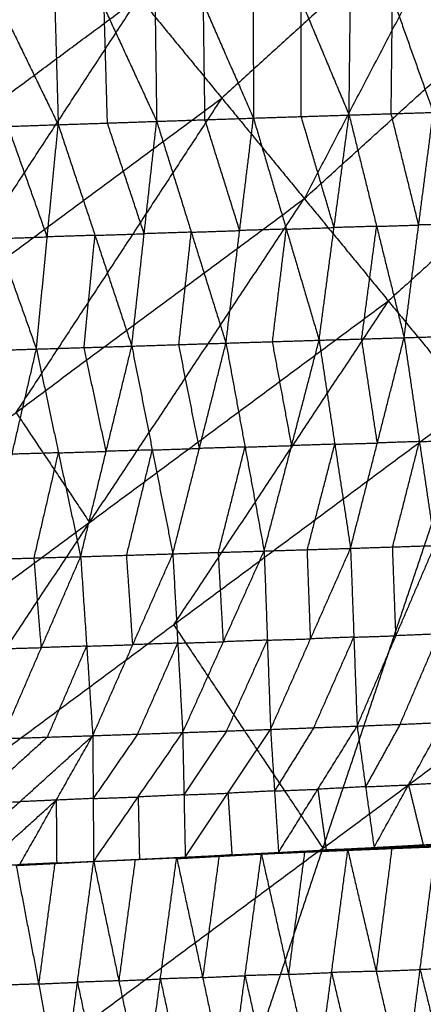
# Model space of a CAD drawing. Header units: millimetres. Extents: x -106 to 110, y -96 to 120.
# Tile 516 of 656: x 55.45 to 60.42, y -67.59 to -55.46. Entities that reach past the tile are written whole.
import ezdxf

# ---------------------------------------------------------------- set-up
doc = ezdxf.new("R2010")
doc.units = ezdxf.units.MM
doc.header["$MEASUREMENT"] = 0
doc.layers.add('Default', color=7, linetype='Continuous', true_color=0x000000)

msp = doc.modelspace()

# ---------------------------------------------------------------- linework, layer by layer
at = {"layer": 'Default'}
for points in [[(58.955, -57.665, 7.944), (61.096, -53.564, 7.449), (63.237, -49.463, 6.953)], [(58.955, -57.665, 7.944), (62.229, -54.697, 7.944), (65.504, -51.729, 7.944)], [(61.096, -53.564, 7.449), (59.517, -54.995, 7.449), (57.938, -56.426, 7.449)], [(58.324, -53.814, 2.027), (58.326, -55.243, 1.837), (58.328, -56.673, 1.647)], [(58.324, -53.814, 2.027), (58.915, -55.224, 1.959), (59.506, -56.635, 1.891)], [(59.506, -56.635, 1.891), (59.522, -55.202, 2.076), (59.538, -53.769, 2.262)], [(59.538, -53.769, 2.262), (60.04, -55.186, 2.186), (60.542, -56.603, 2.109)], [(55.844, -53.91, 1.583), (55.885, -55.332, 1.381), (55.925, -56.754, 1.178)], [(55.844, -53.91, 1.583), (56.49, -55.311, 1.496), (57.137, -56.713, 1.408)], [(57.097, -53.86, 1.801), (57.117, -55.287, 1.605), (57.137, -56.713, 1.408)], [(57.097, -53.86, 1.801), (57.713, -55.267, 1.724), (58.328, -56.673, 1.647)], [(54.567, -53.962, 1.377), (55.246, -55.358, 1.278), (55.925, -56.754, 1.178)], [(50.075, -60.265, 6.953), (53.498, -57.726, 6.953), (56.921, -55.187, 6.953)], [(51.856, -62.93, 7.944), (54.389, -59.058, 7.449), (56.921, -55.187, 6.953)], [(56.921, -55.187, 6.953), (57.938, -56.426, 7.449), (58.955, -57.665, 7.944)], [(57.732, -56.693, 1.528), (57.722, -55.98, 1.626), (57.713, -55.267, 1.724)], [(58.917, -56.654, 1.769), (58.916, -55.939, 1.864), (58.915, -55.224, 1.959)], [(60.024, -56.619, 2), (60.032, -55.902, 2.093), (60.04, -55.186, 2.186)], [(56.531, -56.734, 1.293), (56.511, -56.022, 1.394), (56.49, -55.311, 1.496)], [(63.263, -55.957, 8.53), (61.626, -57.441, 8.53), (59.989, -58.925, 8.53)], [(54.389, -59.058, 7.449), (56.163, -57.742, 7.449), (57.938, -56.426, 7.449)], [(57.938, -56.426, 7.449), (56.672, -58.362, 7.697), (55.405, -60.297, 7.944)], [(59.506, -56.635, 1.891), (60.024, -56.619, 2), (60.542, -56.603, 2.109)], [(60.363, -57.99, 2.321), (60.193, -57.304, 2.16), (60.024, -56.619, 2)], [(60.184, -59.377, 2.532), (60.363, -57.99, 2.321), (60.542, -56.603, 2.109)], [(55.925, -56.754, 1.178), (56.531, -56.734, 1.293), (57.137, -56.713, 1.408)], [(56.983, -58.097, 1.607), (56.757, -57.415, 1.45), (56.531, -56.734, 1.293)], [(56.83, -59.481, 1.806), (56.983, -58.097, 1.607), (57.137, -56.713, 1.408)], [(57.137, -56.713, 1.408), (57.732, -56.693, 1.528), (58.328, -56.673, 1.647)], [(57.137, -56.713, 1.408), (57.563, -58.078, 1.73), (57.99, -59.444, 2.052)], [(58.159, -58.058, 1.849), (57.946, -57.376, 1.689), (57.732, -56.693, 1.528)], [(57.99, -59.444, 2.052), (58.159, -58.058, 1.849), (58.328, -56.673, 1.647)], [(58.328, -56.673, 1.647), (58.917, -56.654, 1.769), (59.506, -56.635, 1.891)], [(58.328, -56.673, 1.647), (58.733, -58.041, 1.974), (59.137, -59.408, 2.302)], [(59.321, -58.021, 2.096), (59.119, -57.338, 1.933), (58.917, -56.654, 1.769)], [(59.137, -59.408, 2.302), (59.321, -58.021, 2.096), (59.506, -56.635, 1.891)], [(59.506, -56.635, 1.891), (59.845, -58.006, 2.211), (60.184, -59.377, 2.532)], [(54.69, -56.796, 0.96), (55.307, -56.775, 1.069), (55.925, -56.754, 1.178)], [(54.69, -56.796, 0.96), (55.173, -58.157, 1.263), (55.656, -59.517, 1.567)], [(55.79, -58.136, 1.372), (55.549, -57.455, 1.221), (55.307, -56.775, 1.069)], [(55.656, -59.517, 1.567), (55.79, -58.136, 1.372), (55.925, -56.754, 1.178)], [(55.925, -56.754, 1.178), (56.378, -58.117, 1.492), (56.83, -59.481, 1.806)], [(51.856, -62.93, 7.944), (55.405, -60.297, 7.944), (58.955, -57.665, 7.944)], [(53.667, -65.64, 9.117), (56.311, -61.653, 8.53), (58.955, -57.665, 7.944)], [(58.955, -57.665, 7.944), (59.989, -58.925, 8.53), (61.023, -60.185, 9.117)], [(57.563, -58.078, 1.73), (57.273, -58.088, 1.669), (56.983, -58.097, 1.607)], [(57.41, -59.462, 1.929), (57.487, -58.77, 1.83), (57.563, -58.078, 1.73)], [(57.563, -58.078, 1.73), (57.861, -58.068, 1.79), (58.159, -58.058, 1.849)], [(58.733, -58.041, 1.974), (58.446, -58.049, 1.912), (58.159, -58.058, 1.849)], [(58.563, -59.426, 2.177), (58.648, -58.733, 2.076), (58.733, -58.041, 1.974)], [(58.733, -58.041, 1.974), (59.027, -58.031, 2.035), (59.321, -58.021, 2.096)], [(59.845, -58.006, 2.211), (59.583, -58.014, 2.154), (59.321, -58.021, 2.096)], [(59.661, -59.393, 2.417), (59.753, -58.699, 2.314), (59.845, -58.006, 2.211)], [(59.845, -58.006, 2.211), (60.104, -57.998, 2.266), (60.363, -57.99, 2.321)], [(60.867, -57.975, 2.433), (60.615, -57.982, 2.377), (60.363, -57.99, 2.321)], [(55.173, -58.157, 1.263), (55.481, -58.146, 1.318), (55.79, -58.136, 1.372)], [(56.378, -58.117, 1.492), (56.084, -58.127, 1.432), (55.79, -58.136, 1.372)], [(56.243, -59.499, 1.686), (56.31, -58.808, 1.589), (56.378, -58.117, 1.492)], [(56.378, -58.117, 1.492), (56.681, -58.107, 1.549), (56.983, -58.097, 1.607)], [(56.311, -61.653, 8.53), (58.15, -60.289, 8.53), (59.989, -58.925, 8.53)], [(59.989, -58.925, 8.53), (58.667, -60.919, 8.824), (57.345, -62.913, 9.117)], [(57.99, -59.444, 2.052), (58.563, -59.426, 2.177), (59.137, -59.408, 2.302)], [(58.46, -62.004, 3.222), (58.799, -60.706, 2.762), (59.137, -59.408, 2.302)], [(59.137, -59.408, 2.302), (59.661, -59.393, 2.417), (60.184, -59.377, 2.532)], [(59.137, -59.408, 2.302), (59.33, -60.689, 2.882), (59.524, -61.971, 3.463)], [(59.524, -61.971, 3.463), (59.854, -60.674, 2.998), (60.184, -59.377, 2.532)], [(59.854, -60.674, 2.998), (59.757, -60.033, 2.707), (59.661, -59.393, 2.417)], [(60.184, -59.377, 2.532), (60.689, -59.362, 2.645), (61.193, -59.347, 2.757)], [(60.184, -59.377, 2.532), (60.372, -60.657, 3.117), (60.56, -61.937, 3.702)], [(54.46, -59.552, 1.338), (55.058, -59.535, 1.453), (55.656, -59.517, 1.567)], [(55.056, -62.106, 2.484), (55.356, -60.812, 2.025), (55.656, -59.517, 1.567)], [(55.656, -59.517, 1.567), (56.243, -59.499, 1.686), (56.83, -59.481, 1.806)], [(55.656, -59.517, 1.567), (55.928, -60.795, 2.145), (56.201, -62.074, 2.723)], [(56.201, -62.074, 2.723), (56.515, -60.777, 2.264), (56.83, -59.481, 1.806)], [(56.515, -60.777, 2.264), (56.379, -60.138, 1.975), (56.243, -59.499, 1.686)], [(56.83, -59.481, 1.806), (57.41, -59.462, 1.929), (57.99, -59.444, 2.052)], [(56.83, -59.481, 1.806), (57.083, -60.76, 2.388), (57.336, -62.039, 2.971)], [(57.336, -62.039, 2.971), (57.663, -60.741, 2.511), (57.99, -59.444, 2.052)], [(57.663, -60.741, 2.511), (57.536, -60.102, 2.22), (57.41, -59.462, 1.929)], [(57.99, -59.444, 2.052), (58.225, -60.724, 2.637), (58.46, -62.004, 3.222)], [(58.799, -60.706, 2.762), (58.681, -60.066, 2.469), (58.563, -59.426, 2.177)], [(53.667, -65.64, 9.117), (57.345, -62.913, 9.117), (61.023, -60.185, 9.117)], [(57.346, -71.146, 12.017), (59.184, -65.665, 10.567), (61.023, -60.185, 9.117)], [(55.405, -60.297, 7.944), (55.858, -60.975, 8.237), (56.311, -61.653, 8.53)], [(57.083, -60.76, 2.388), (57.373, -60.75, 2.45), (57.663, -60.741, 2.511)], [(58.225, -60.724, 2.637), (57.944, -60.733, 2.574), (57.663, -60.741, 2.511)], [(57.898, -62.021, 3.096), (58.062, -61.373, 2.867), (58.225, -60.724, 2.637)], [(58.225, -60.724, 2.637), (58.512, -60.715, 2.699), (58.799, -60.706, 2.762)], [(59.33, -60.689, 2.882), (59.065, -60.698, 2.822), (58.799, -60.706, 2.762)], [(58.992, -61.987, 3.342), (59.161, -61.338, 3.112), (59.33, -60.689, 2.882)], [(59.33, -60.689, 2.882), (59.592, -60.682, 2.94), (59.854, -60.674, 2.998)], [(60.372, -60.657, 3.117), (60.113, -60.665, 3.057), (59.854, -60.674, 2.998)], [(60.042, -61.954, 3.582), (60.207, -61.305, 3.35), (60.372, -60.657, 3.117)], [(60.372, -60.657, 3.117), (60.624, -60.649, 3.173), (60.876, -60.642, 3.229)], [(55.928, -60.795, 2.145), (55.642, -60.804, 2.085), (55.356, -60.812, 2.025)], [(55.628, -62.09, 2.604), (55.778, -61.443, 2.374), (55.928, -60.795, 2.145)], [(55.928, -60.795, 2.145), (56.222, -60.786, 2.205), (56.515, -60.777, 2.264)], [(57.083, -60.76, 2.388), (56.799, -60.768, 2.326), (56.515, -60.777, 2.264)], [(56.768, -62.056, 2.847), (56.926, -61.408, 2.618), (57.083, -60.76, 2.388)], [(56.311, -61.653, 8.53), (54.536, -62.969, 8.53), (52.761, -64.285, 8.53)], [(59.524, -61.971, 3.463), (60.042, -61.954, 3.582), (60.56, -61.937, 3.702)], [(59.605, -64.16, 5.269), (60.083, -63.048, 4.485), (60.56, -61.937, 3.702)], [(60.083, -63.048, 4.485), (60.062, -62.501, 4.034), (60.042, -61.954, 3.582)], [(55.056, -62.106, 2.484), (55.628, -62.09, 2.604), (56.201, -62.074, 2.723)], [(55.234, -64.315, 4.273), (55.717, -63.194, 3.498), (56.201, -62.074, 2.723)], [(56.201, -62.074, 2.723), (56.768, -62.056, 2.847), (57.336, -62.039, 2.971)], [(56.201, -62.074, 2.723), (56.275, -63.176, 3.62), (56.35, -64.278, 4.516)], [(56.35, -64.278, 4.516), (56.843, -63.158, 3.743), (57.336, -62.039, 2.971)], [(56.843, -63.158, 3.743), (56.806, -62.607, 3.295), (56.768, -62.056, 2.847)], [(57.336, -62.039, 2.971), (57.898, -62.021, 3.096), (58.46, -62.004, 3.222)], [(57.336, -62.039, 2.971), (57.396, -63.139, 3.868), (57.457, -64.24, 4.765)], [(57.457, -64.24, 4.765), (57.959, -63.122, 3.994), (58.46, -62.004, 3.222)], [(57.959, -63.122, 3.994), (57.928, -62.572, 3.545), (57.898, -62.021, 3.096)], [(58.46, -62.004, 3.222), (58.992, -61.987, 3.342), (59.524, -61.971, 3.463)], [(58.46, -62.004, 3.222), (58.5, -63.102, 4.119), (58.539, -64.201, 5.016)], [(58.539, -64.201, 5.016), (59.032, -63.086, 4.239), (59.524, -61.971, 3.463)], [(59.032, -63.086, 4.239), (59.012, -62.536, 3.791), (58.992, -61.987, 3.342)], [(59.524, -61.971, 3.463), (59.565, -63.065, 4.366), (59.605, -64.16, 5.269)], [(55.717, -63.194, 3.498), (55.673, -62.642, 3.051), (55.628, -62.09, 2.604)], [(59.184, -65.665, 10.567), (61.154, -64.205, 10.567), (63.123, -62.744, 10.567)], [(57.345, -62.913, 9.117), (58.265, -64.289, 9.842), (59.184, -65.665, 10.567)], [(59.565, -63.065, 4.366), (59.824, -63.057, 4.425), (60.083, -63.048, 4.485)], [(60.611, -63.026, 4.615), (60.347, -63.037, 4.55), (60.083, -63.048, 4.485)], [(60.134, -64.138, 5.398), (60.373, -63.582, 5.007), (60.611, -63.026, 4.615)], [(56.275, -63.176, 3.62), (56.559, -63.167, 3.681), (56.843, -63.158, 3.743)], [(57.396, -63.139, 3.868), (57.12, -63.149, 3.806), (56.843, -63.158, 3.743)], [(56.903, -64.259, 4.641), (57.15, -63.699, 4.254), (57.396, -63.139, 3.868)], [(57.396, -63.139, 3.868), (57.678, -63.131, 3.931), (57.959, -63.122, 3.994)], [(58.5, -63.102, 4.119), (58.229, -63.112, 4.056), (57.959, -63.122, 3.994)], [(57.998, -64.221, 4.891), (58.249, -63.662, 4.505), (58.5, -63.102, 4.119)], [(58.5, -63.102, 4.119), (58.766, -63.094, 4.179), (59.032, -63.086, 4.239)], [(59.565, -63.065, 4.366), (59.298, -63.075, 4.303), (59.032, -63.086, 4.239)], [(59.072, -64.18, 5.142), (59.318, -63.623, 4.754), (59.565, -63.065, 4.366)], [(55.145, -63.21, 3.378), (55.431, -63.202, 3.438), (55.717, -63.194, 3.498)], [(56.275, -63.176, 3.62), (55.996, -63.185, 3.559), (55.717, -63.194, 3.498)], [(55.792, -64.296, 4.394), (56.034, -63.736, 4.007), (56.275, -63.176, 3.62)], [(59.605, -64.16, 5.269), (60.134, -64.138, 5.398), (60.663, -64.116, 5.528)], [(60.134, -64.138, 5.398), (59.922, -64.522, 5.992), (59.709, -64.907, 6.587)], [(59.813, -65.655, 7.905), (60.238, -64.885, 6.716), (60.663, -64.116, 5.528)], [(56.35, -64.278, 4.516), (56.903, -64.259, 4.641), (57.457, -64.24, 4.765)], [(56.903, -64.259, 4.641), (56.629, -64.656, 5.215), (56.355, -65.052, 5.79)], [(56.361, -65.826, 7.063), (56.909, -65.033, 5.914), (57.457, -64.24, 4.765)], [(57.457, -64.24, 4.765), (57.998, -64.221, 4.891), (58.539, -64.201, 5.016)], [(57.457, -64.24, 4.765), (57.473, -65.007, 6.046), (57.489, -65.774, 7.327)], [(57.998, -64.221, 4.891), (57.736, -64.614, 5.468), (57.473, -65.007, 6.046)], [(57.489, -65.774, 7.327), (58.014, -64.987, 6.171), (58.539, -64.201, 5.016)], [(58.539, -64.201, 5.016), (59.072, -64.18, 5.142), (59.605, -64.16, 5.269)], [(58.539, -64.201, 5.016), (58.588, -64.959, 6.311), (58.637, -65.716, 7.606)], [(59.072, -64.18, 5.142), (58.83, -64.57, 5.727), (58.588, -64.959, 6.311)], [(58.637, -65.716, 7.606), (59.121, -64.938, 6.437), (59.605, -64.16, 5.269)], [(59.605, -64.16, 5.269), (59.709, -64.907, 6.587), (59.813, -65.655, 7.905)], [(54.553, -65.905, 6.662), (55.452, -65.092, 5.589), (56.35, -64.278, 4.516)], [(55.792, -64.296, 4.394), (55.343, -64.703, 4.931), (54.894, -65.11, 5.467)], [(55.234, -64.315, 4.273), (55.792, -64.296, 4.394), (56.35, -64.278, 4.516)], [(55.451, -65.866, 6.858), (55.9, -65.072, 5.687), (56.35, -64.278, 4.516)], [(56.35, -64.278, 4.516), (56.355, -65.052, 5.79), (56.361, -65.826, 7.063)], [(60.842, -64.853, 6.877), (60.54, -64.869, 6.796), (60.238, -64.885, 6.716)], [(57.473, -65.007, 6.046), (57.744, -64.997, 6.109), (58.014, -64.987, 6.171)], [(58.588, -64.959, 6.311), (58.301, -64.973, 6.241), (58.014, -64.987, 6.171)], [(58.014, -64.987, 6.171), (58.039, -65.366, 6.819), (58.063, -65.745, 7.467)], [(58.588, -64.959, 6.311), (58.855, -64.948, 6.374), (59.121, -64.938, 6.437)], [(59.709, -64.907, 6.587), (59.415, -64.923, 6.512), (59.121, -64.938, 6.437)], [(59.121, -64.938, 6.437), (59.173, -65.312, 7.096), (59.225, -65.685, 7.755)], [(59.709, -64.907, 6.587), (59.974, -64.896, 6.651), (60.238, -64.885, 6.716)], [(60.238, -64.885, 6.716), (60.328, -65.254, 7.391), (60.418, -65.622, 8.065)], [(54.894, -65.11, 5.467), (55.173, -65.101, 5.528), (55.452, -65.092, 5.589)], [(55.002, -65.886, 6.76), (55.451, -65.479, 6.223), (55.9, -65.072, 5.687)], [(55.9, -65.072, 5.687), (55.676, -65.082, 5.638), (55.452, -65.092, 5.589)], [(56.355, -65.052, 5.79), (56.128, -65.062, 5.738), (55.9, -65.072, 5.687)], [(55.9, -65.072, 5.687), (55.903, -65.459, 6.324), (55.906, -65.846, 6.96)], [(56.355, -65.052, 5.79), (56.632, -65.043, 5.852), (56.909, -65.033, 5.914)], [(57.473, -65.007, 6.046), (57.191, -65.02, 5.98), (56.909, -65.033, 5.914)], [(56.909, -65.033, 5.914), (56.917, -65.417, 6.555), (56.925, -65.8, 7.195)], [(57.346, -71.146, 12.017), (61.285, -68.225, 12.017), (65.224, -65.303, 12.017)], [(59.813, -65.655, 7.905), (60.418, -65.622, 8.065), (61.022, -65.59, 8.225)], [(53.667, -65.64, 9.117), (55.506, -68.393, 10.567), (57.346, -71.146, 12.017)], [(59.184, -65.665, 10.567), (57.345, -67.029, 10.567), (55.506, -68.393, 10.567)], [(57.489, -65.774, 7.327), (58.063, -65.745, 7.467), (58.637, -65.716, 7.606)], [(58.427, -65.735, 7.557), (58.958, -65.712, 7.692), (59.49, -65.689, 7.827)], [(58.427, -65.735, 7.557), (58.532, -65.726, 7.581), (58.637, -65.716, 7.606)], [(58.532, -65.726, 7.581), (58.745, -65.719, 7.637), (58.958, -65.712, 7.692)], [(58.637, -65.716, 7.606), (59.225, -65.685, 7.755), (59.813, -65.655, 7.905)], [(58.637, -65.716, 7.606), (59.064, -65.703, 7.717), (59.49, -65.689, 7.827)], [(58.958, -65.712, 7.692), (58.859, -66.465, 7.412), (58.759, -67.218, 7.133)], [(58.958, -65.712, 7.692), (59.011, -65.708, 7.704), (59.064, -65.703, 7.717)], [(59.225, -65.685, 7.755), (59.144, -65.694, 7.736), (59.064, -65.703, 7.717)], [(59.092, -68.7, 6.71), (59.291, -67.195, 7.268), (59.49, -65.689, 7.827)], [(59.652, -65.672, 7.866), (59.438, -65.679, 7.811), (59.225, -65.685, 7.755)], [(59.49, -65.689, 7.827), (60.032, -65.667, 7.971), (60.573, -65.646, 8.115)], [(59.49, -65.689, 7.827), (59.652, -65.672, 7.866), (59.813, -65.655, 7.905)], [(59.49, -65.689, 7.827), (59.839, -67.18, 7.421), (60.187, -68.67, 7.014)], [(59.652, -65.672, 7.866), (59.842, -65.67, 7.918), (60.032, -65.667, 7.971)], [(59.813, -65.655, 7.905), (60.193, -65.65, 8.01), (60.573, -65.646, 8.115)], [(60.032, -65.667, 7.971), (59.935, -66.424, 7.696), (59.839, -67.18, 7.421)], [(60.032, -65.667, 7.971), (60.113, -65.659, 7.99), (60.193, -65.65, 8.01)], [(60.187, -68.67, 7.014), (60.38, -67.158, 7.565), (60.573, -65.646, 8.115)], [(60.193, -65.65, 8.01), (60.496, -65.634, 8.09), (60.798, -65.618, 8.17)], [(60.418, -65.622, 8.065), (60.306, -65.636, 8.037), (60.193, -65.65, 8.01)], [(55.405, -65.869, 6.848), (55.883, -65.848, 6.955), (56.361, -65.826, 7.063)], [(55.419, -65.874, 6.839), (55.89, -65.85, 6.951), (56.361, -65.826, 7.063)], [(55.431, -65.875, 6.836), (55.896, -65.851, 6.949), (56.361, -65.826, 7.063)], [(55.441, -65.874, 6.835), (55.901, -65.85, 6.949), (56.361, -65.826, 7.063)], [(55.448, -65.871, 6.837), (55.905, -65.848, 6.95), (56.361, -65.826, 7.063)], [(55.451, -65.866, 6.858), (55.906, -65.846, 6.96), (56.361, -65.826, 7.063)], [(55.452, -65.867, 6.844), (55.906, -65.847, 6.953), (56.361, -65.826, 7.063)], [(55.963, -68.803, 5.915), (56.162, -67.315, 6.489), (56.361, -65.826, 7.063)], [(56.361, -65.826, 7.063), (56.925, -65.8, 7.195), (57.489, -65.774, 7.327)], [(56.361, -65.826, 7.063), (56.872, -65.804, 7.183), (57.383, -65.781, 7.302)], [(56.361, -65.826, 7.063), (56.671, -67.297, 6.613), (56.981, -68.767, 6.163)], [(56.872, -65.804, 7.183), (56.771, -66.55, 6.898), (56.671, -67.297, 6.613)], [(56.981, -68.767, 6.163), (57.182, -67.274, 6.733), (57.383, -65.781, 7.302)], [(57.383, -65.781, 7.302), (57.905, -65.758, 7.429), (58.427, -65.735, 7.557)], [(57.383, -65.781, 7.302), (57.703, -67.257, 6.865), (58.023, -68.733, 6.427)], [(57.403, -65.791, 7.304), (57.915, -65.763, 7.43), (58.427, -65.735, 7.557)], [(57.403, -65.791, 7.304), (57.446, -65.783, 7.316), (57.489, -65.774, 7.327)], [(57.958, -65.754, 7.442), (57.702, -65.768, 7.379), (57.446, -65.783, 7.316)], [(57.446, -65.783, 7.316), (57.681, -65.773, 7.373), (57.915, -65.763, 7.43)], [(57.489, -65.774, 7.327), (57.958, -65.754, 7.442), (58.427, -65.735, 7.557)], [(57.905, -65.758, 7.429), (57.804, -66.507, 7.147), (57.703, -67.257, 6.865)], [(57.958, -65.754, 7.442), (58.245, -65.74, 7.512), (58.532, -65.726, 7.581)], [(58.063, -65.745, 7.467), (58.011, -65.75, 7.454), (57.958, -65.754, 7.442)], [(58.023, -68.733, 6.427), (58.225, -67.234, 6.992), (58.427, -65.735, 7.557)], [(58.427, -65.735, 7.557), (58.759, -67.218, 7.133), (59.092, -68.7, 6.71)], [(54.552, -65.904, 6.643), (55.002, -65.886, 6.744), (55.452, -65.867, 6.844)], [(54.553, -65.905, 6.662), (55.002, -65.886, 6.76), (55.451, -65.866, 6.858)], [(54.553, -65.905, 6.662), (55.003, -65.886, 6.753), (55.452, -65.867, 6.844)], [(55.003, -65.886, 6.753), (55.227, -65.877, 6.802), (55.451, -65.867, 6.851)], [(55.405, -65.869, 6.848), (55.684, -67.336, 6.381), (55.963, -68.803, 5.915)], [(55.89, -65.85, 6.951), (55.651, -65.861, 6.897), (55.412, -65.871, 6.843)], [(55.896, -65.851, 6.949), (55.66, -65.863, 6.893), (55.425, -65.875, 6.837)], [(55.901, -65.85, 6.949), (55.668, -65.862, 6.892), (55.436, -65.874, 6.835)], [(55.905, -65.848, 6.95), (55.675, -65.86, 6.893), (55.445, -65.872, 6.836)], [(55.448, -65.871, 6.837), (55.45, -65.869, 6.84), (55.452, -65.867, 6.844)], [(55.906, -65.847, 6.953), (55.678, -65.858, 6.897), (55.45, -65.869, 6.84)], [(55.906, -65.846, 6.96), (55.679, -65.857, 6.906), (55.451, -65.867, 6.851)], [(55.451, -65.867, 6.851), (55.679, -65.857, 6.902), (55.906, -65.847, 6.953)], [(55.451, -65.866, 6.858), (55.451, -65.867, 6.851), (55.452, -65.867, 6.844)], [(55.883, -65.848, 6.955), (55.783, -66.592, 6.668), (55.684, -67.336, 6.381)], [(55.883, -65.848, 6.955), (55.886, -65.849, 6.953), (55.89, -65.85, 6.951)], [(55.89, -65.85, 6.951), (55.893, -65.851, 6.95), (55.896, -65.851, 6.949)], [(55.896, -65.851, 6.949), (55.898, -65.85, 6.949), (55.901, -65.85, 6.949)], [(55.901, -65.85, 6.949), (55.903, -65.849, 6.95), (55.905, -65.848, 6.95)], [(55.905, -65.848, 6.95), (55.906, -65.848, 6.952), (55.906, -65.847, 6.953)], [(59.839, -67.18, 7.421), (60.11, -67.169, 7.493), (60.38, -67.158, 7.565)], [(60.945, -67.144, 7.73), (60.663, -67.151, 7.647), (60.38, -67.158, 7.565)], [(60.38, -67.158, 7.565), (60.566, -67.907, 7.372), (60.752, -68.656, 7.18)], [(56.671, -67.297, 6.613), (56.926, -67.285, 6.673), (57.182, -67.274, 6.733)], [(57.703, -67.257, 6.865), (57.443, -67.265, 6.799), (57.182, -67.274, 6.733)], [(57.182, -67.274, 6.733), (57.342, -68.012, 6.514), (57.502, -68.75, 6.295)], [(57.703, -67.257, 6.865), (57.964, -67.245, 6.928), (58.225, -67.234, 6.992)], [(58.759, -67.218, 7.133), (58.492, -67.226, 7.063), (58.225, -67.234, 6.992)], [(58.225, -67.234, 6.992), (58.391, -67.975, 6.78), (58.558, -68.716, 6.569)], [(58.759, -67.218, 7.133), (59.025, -67.206, 7.201), (59.291, -67.195, 7.268)], [(59.839, -67.18, 7.421), (59.565, -67.187, 7.345), (59.291, -67.195, 7.268)], [(59.291, -67.195, 7.268), (59.465, -67.94, 7.065), (59.64, -68.685, 6.862)], [(55.684, -67.336, 6.381), (55.46, -67.344, 6.329), (55.236, -67.352, 6.276)], [(55.236, -67.352, 6.276), (55.376, -68.086, 6.043), (55.515, -68.819, 5.809)], [(55.684, -67.336, 6.381), (55.923, -67.325, 6.435), (56.162, -67.315, 6.489)], [(56.671, -67.297, 6.613), (56.416, -67.306, 6.551), (56.162, -67.315, 6.489)], [(56.162, -67.315, 6.489), (56.317, -68.05, 6.264), (56.472, -68.785, 6.039)]]:
    msp.add_open_spline(points, degree=2, dxfattribs=at)

doc.saveas('drawing.dxf')
